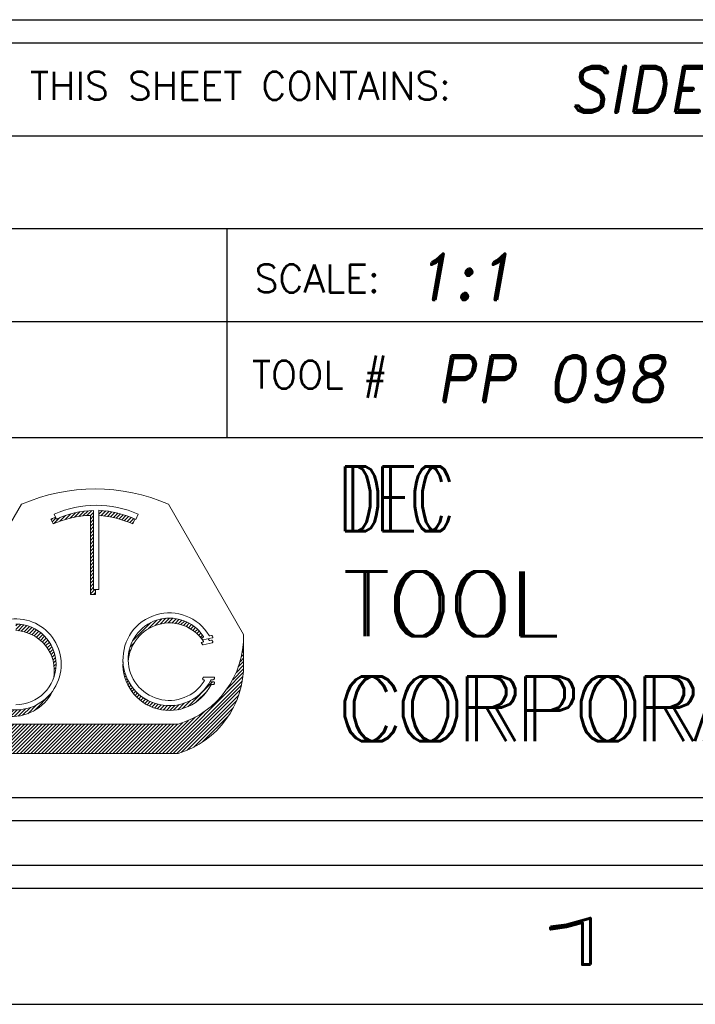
# Model space of a CAD drawing. Header units: inches. Extents: x 1802 to 2468, y -208 to -72.
# Tile 275 of 595: x 2099.58 to 2101.03, y -157.65 to -155.53. Entities that reach past the tile are written whole.
import ezdxf
from ezdxf.enums import TextEntityAlignment as Align

# ---------------------------------------------------------------- set-up
doc = ezdxf.new("R2010")
doc.units = ezdxf.units.IN
doc.header["$LTSCALE"] = 0.5
doc.header["$MEASUREMENT"] = 0
for name, color, linetype in [('SID-M-D', 42, 'Continuous'), ('SID-M-F', 202, 'Continuous'), ('SID-M-S', 105, 'Continuous')]:
    doc.layers.add(name, color=color, linetype=linetype)
doc.styles.add('PTI', font='romand.shx', dxfattribs={"oblique": 10})
doc.styles.add('R', font='ROMAND.SHX')
doc.styles.add('ROMANS', font='ROMANS.shx', dxfattribs={"height": 0.125})
doc.styles.get("Standard").update_dxf_attribs({"font": 'romans.shx'})

# ---------------------------------------------------------------- blocks, each defined once
blk = doc.blocks.new('*U9')
at = {"layer": 'SID-M-S'}
for p, q in [((-34.00000000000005, -0.2500000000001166), (-1.13242748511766e-14, -0.2499999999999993)), ((-34.00000000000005, -0.3000000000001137), (-1.13242748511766e-14, -0.3)), ((-34.00000000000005, -0.550000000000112), (2.886579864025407e-15, -0.55))]:
    blk.add_line(p, q, dxfattribs=at)
at = {"layer": 'SID-M-D', "style": 'R', "width": 4}
blk.add_text('1', height=0.09999999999, dxfattribs=at).set_placement((-2.327455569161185, -0.464284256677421))
blk = doc.blocks.new('JM_TITTLE_BOX_SID')
at = {"layer": 'SID-M-S'}
for p, q in [((-6.604933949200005, 1.32165344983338), (0.1049989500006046, 1.32165344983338)), ((-6.604933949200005, 1.121655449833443), (0.1049989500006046, 1.121655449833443)), ((-2.922002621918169, 0.6716599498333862), (-2.922002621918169, 1.121655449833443)), ((-6.604933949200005, 0.9216574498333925), (0.1049989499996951, 0.9216574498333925)), ((-2.922002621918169, 0.6716599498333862), (-2.922002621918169, 0.9216574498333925)), ((-4.43498749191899, 0.6716599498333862), (0.1049989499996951, 0.6716599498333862))]:
    blk.add_line(p, q, dxfattribs=at)
for points in [[(1.261213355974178e-13, -0.1549984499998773), (-6.499934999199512, -0.1549984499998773, -0.414213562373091), (-6.654933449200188, 1.163513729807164e-13), (-6.654933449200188, 1.416652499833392, -0.4142135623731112), (-6.499934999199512, 1.571650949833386), (1.261213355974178e-13, 1.571650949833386, -0.4142135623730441), (0.1549984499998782, 1.416652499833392), (0.1549984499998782, 1.163513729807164e-13, -0.4142135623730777)], [(1.261213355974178e-13, -0.1049989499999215), (-6.499934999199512, -0.1049989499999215, -0.4142135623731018), (-6.604933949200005, 1.163513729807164e-13), (-6.604933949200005, 1.416652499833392, -0.4142135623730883), (-6.499934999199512, 1.52165144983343), (1.261213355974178e-13, 1.52165144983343, -0.414213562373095), (0.1049989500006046, 1.416652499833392), (0.1049989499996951, 1.163513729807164e-13, -0.414213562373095)]]:
    blk.add_lwpolyline(points, format="xyb", close=True, dxfattribs=at)
at = {"layer": 'SID-M-D', "style": 'ROMANS'}
for s, p in [('THIS SHEET CONTAINS:', (-3.346844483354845, 1.398983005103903)), ('SCALE:', (-2.862737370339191, 0.9841196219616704)), ('TOOL #', (-2.868550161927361, 0.7766631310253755))]:
    blk.add_text(s, height=0.0599994, dxfattribs=at).set_placement(p)
at = {"layer": 'SID-M-D', "style": 'PTI', "oblique": 10}
for tag, p in [('CUSTOMER', (-5.990553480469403, 1.371591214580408)), ('DIEDATAINFO', (-2.18746001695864, 1.371591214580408)), ('PARTDESCRIPTION', (-5.966376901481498, 1.169693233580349)), ('00-00-00', (-1.009105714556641, 1.167793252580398)), ('PARTNUMBER', (-5.81595049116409, 0.9696952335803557)), ('REV', (-3.360356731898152, 0.9696952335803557)), ('SCALE', (-2.520436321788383, 0.9677952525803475)), ('SH', (-0.8571950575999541, 0.9677952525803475)), ('SHX', (-0.4057438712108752, 0.9677952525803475)), ('TOOL', (-2.472915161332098, 0.7480887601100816)), ('JOB', (-0.9225366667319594, 0.7480887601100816)), ('WTD', (-3.839149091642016, 0.7480887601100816))]:
    blk.add_attdef(tag, p, '', height=0.09999900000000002, dxfattribs=at)
blk.add_attdef('BUILT', text='', height=0.2499630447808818, dxfattribs=at).set_placement((-2.336101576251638, 0.2076912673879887), align=Align.CENTER)
blk = doc.blocks.new('*U10')
at = {"layer": 'SID-M-S', "color": 154, "linetype": 'Continuous', "lineweight": 0}
for p, q in [((30.90823444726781, -7.400318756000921), (30.92427807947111, -7.384275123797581)), ((30.92180204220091, -7.3973577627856), (30.93745801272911, -7.381701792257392)), ((30.93458070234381, -7.395185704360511), (30.9499191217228, -7.379847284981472)), ((30.94670802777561, -7.393664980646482), (30.96177872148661, -7.378594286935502)), ((30.95828288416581, -7.392696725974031), (30.97312277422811, -7.37785683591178)), ((30.9688062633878, -7.392779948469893), (30.9784249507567, -7.38316126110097)), ((30.9939249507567, -7.378267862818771), (30.99513249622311, -7.37706031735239)), ((30.9939249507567, -7.38887446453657), (31.0049765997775, -7.377822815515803)), ((31.0003093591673, -7.393096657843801), (31.01453414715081, -7.378871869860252)), ((31.00995621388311, -7.394056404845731), (31.0238261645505, -7.38018645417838)), ((31.01931702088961, -7.395302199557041), (31.03287053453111, -7.381748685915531)), ((31.02841251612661, -7.396813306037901), (31.04168259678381, -7.383543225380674)), ((31.03726030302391, -7.398572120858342), (31.05027560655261, -7.385556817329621)), ((30.8517469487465, -7.403773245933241), (30.85266870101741, -7.402851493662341)), ((30.8550412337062, -7.411085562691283), (30.86619345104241, -7.399933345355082)), ((30.86007272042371, -7.416660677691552), (30.87823271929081, -7.398500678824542)), ((30.87780880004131, -7.409531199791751), (30.89500435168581, -7.392335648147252)), ((30.89367612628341, -7.404270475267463), (30.910211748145, -7.387734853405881)), ((30.9688062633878, -7.403386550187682), (30.9784249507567, -7.393767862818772)), ((30.9688062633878, -7.41399315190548), (30.9784249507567, -7.404374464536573)), ((30.9688062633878, -7.424599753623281), (30.9784249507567, -7.414981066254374)), ((31.0458754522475, -7.400563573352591), (31.05866108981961, -7.387777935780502)), ((31.05427095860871, -7.402774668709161), (31.06684912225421, -7.390196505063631)), ((31.0624580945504, -7.405194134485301), (31.07484855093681, -7.392803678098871)), ((31.07044668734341, -7.407812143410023), (31.08266717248, -7.395591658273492)), ((31.0782453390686, -7.410620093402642), (31.09031187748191, -7.398553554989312)), ((31.0858616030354, -7.413610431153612), (31.09778876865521, -7.40168326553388)), ((31.09330212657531, -7.416776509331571), (31.09731554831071, -7.412763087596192)), ((30.9688062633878, -7.435206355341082), (30.9784249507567, -7.425587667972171)), ((30.9688062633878, -7.445812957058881), (30.9784249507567, -7.436194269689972)), ((30.9688062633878, -7.456419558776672), (30.9784249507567, -7.446800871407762)), ((30.9688062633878, -7.46702616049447), (30.9784249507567, -7.457407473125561)), ((30.9688062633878, -7.477632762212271), (30.9784249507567, -7.46801407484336)), ((30.9688062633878, -7.488239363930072), (30.9784249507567, -7.478620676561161)), ((30.9688062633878, -7.498845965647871), (30.9784249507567, -7.489227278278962)), ((30.9688062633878, -7.50945256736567), (30.9784249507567, -7.499833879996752)), ((30.9688062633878, -7.520059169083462), (30.9784249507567, -7.510440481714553)), ((30.9688062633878, -7.530665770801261), (30.9784249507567, -7.52104708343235)), ((30.9688062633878, -7.541272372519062), (30.9784249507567, -7.531653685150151)), ((30.9688062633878, -7.551878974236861), (30.9784249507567, -7.54226028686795)), ((30.9688062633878, -7.562485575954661), (30.9784249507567, -7.552866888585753)), ((30.9688062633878, -7.573092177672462), (30.9784249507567, -7.56347349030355)), ((30.9688062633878, -7.583698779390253), (30.9784249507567, -7.57408009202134)), ((30.9688062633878, -7.594305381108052), (30.9784249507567, -7.584686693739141)), ((30.9688062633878, -7.604911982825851), (30.9784249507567, -7.595293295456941)), ((30.9688062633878, -7.615518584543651), (30.9784249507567, -7.605899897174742)), ((30.9688062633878, -7.626125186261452), (30.9819734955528, -7.612957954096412)), ((30.9780239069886, -7.627514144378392), (30.98430626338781, -7.621231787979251))]:
    blk.add_line(p, q, dxfattribs=at)
blk = doc.blocks.new('*U11')
at = {"layer": 'SID-M-S', "color": 154, "linetype": 'Continuous', "lineweight": 0}
for p, q in [((30.724597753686, -7.711234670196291), (30.7308066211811, -7.705025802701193)), ((31.14092889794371, -7.729774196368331), (31.16700132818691, -7.703701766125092)), ((31.1613293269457, -7.719980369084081), (31.18117147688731, -7.700138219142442)), ((31.17645956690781, -7.715456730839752), (31.1934597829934, -7.698456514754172)), ((31.18930750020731, -7.713215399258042), (31.2045105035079, -7.698012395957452)), ((31.2007458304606, -7.712383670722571), (31.214645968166, -7.698483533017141)), ((31.2111764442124, -7.712559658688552), (31.22405471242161, -7.699681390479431)), ((31.2208240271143, -7.713518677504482), (31.23285784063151, -7.701484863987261)), ((31.22982889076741, -7.715120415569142), (31.24113803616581, -7.7038112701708)), ((31.23828505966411, -7.717270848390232), (31.24895409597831, -7.706601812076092)), ((30.7186746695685, -7.727764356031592), (30.7308066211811, -7.71563240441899)), ((30.7186746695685, -7.738370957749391), (30.7308066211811, -7.726239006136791)), ((30.7186746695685, -7.748977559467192), (30.7308066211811, -7.736845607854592)), ((30.7464316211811, -7.721220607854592), (30.75194597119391, -7.715706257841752)), ((30.7464316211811, -7.731827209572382), (30.76170379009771, -7.716555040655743)), ((30.7534293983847, -7.735436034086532), (30.77078869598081, -7.718076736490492)), ((30.76273448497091, -7.736737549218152), (30.77930370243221, -7.720168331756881)), ((30.77143823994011, -7.738640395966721), (30.7873202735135, -7.722758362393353)), ((30.7796214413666, -7.741063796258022), (30.7948896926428, -7.725795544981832)), ((30.7873414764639, -7.7439503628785), (30.80204950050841, -7.729242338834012)), ((30.7946401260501, -7.747258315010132), (30.80882736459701, -7.733071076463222)), ((30.8015481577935, -7.750956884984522), (30.8152435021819, -7.737261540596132)), ((31.0943528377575, -7.765743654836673), (31.1491803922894, -7.710916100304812)), ((31.24625856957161, -7.719903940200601), (31.2563489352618, -7.709813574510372)), ((31.25379725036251, -7.722971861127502), (31.26335430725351, -7.71341480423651)), ((31.26093637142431, -7.726439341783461), (31.269993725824, -7.717381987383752)), ((31.26770208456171, -7.730280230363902), (31.27628433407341, -7.721697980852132)), ((31.2741136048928, -7.734475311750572), (31.28223811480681, -7.726350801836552)), ((31.2801846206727, -7.739010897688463), (31.2878626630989, -7.731332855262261)), ((31.28592420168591, -7.743877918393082), (31.29316164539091, -7.736640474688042)), ((30.7186746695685, -7.759584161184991), (30.7308066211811, -7.747452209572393)), ((30.7186746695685, -7.770190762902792), (30.7308066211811, -7.758058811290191)), ((30.80808816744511, -7.75502347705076), (30.82131223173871, -7.741799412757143)), ((30.81427638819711, -7.759441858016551), (30.82704296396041, -7.7466752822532)), ((30.8201238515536, -7.764200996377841), (30.83244080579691, -7.751884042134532)), ((30.8256371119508, -7.769294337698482), (30.8375068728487, -7.757424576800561)), ((30.8308186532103, -7.774719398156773), (30.842238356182, -7.763299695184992)), ((31.29133735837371, -7.749071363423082), (31.29813501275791, -7.742273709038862)), ((31.296425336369, -7.754589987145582), (31.3027789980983, -7.748236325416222)), ((31.4247670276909, -7.764134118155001), (31.4249941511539, -7.763906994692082)), ((30.5408466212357, -7.767706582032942), (30.5410348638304, -7.767518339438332)), ((30.5408466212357, -7.778313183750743), (30.5417783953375, -7.777381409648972)), ((30.5408466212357, -7.788919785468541), (30.54284126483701, -7.786925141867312)), ((30.7186746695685, -7.780797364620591), (30.7308066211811, -7.768665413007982)), ((30.7186746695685, -7.791403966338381), (30.7308066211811, -7.779272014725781)), ((30.7186746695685, -7.802010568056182), (30.7308066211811, -7.789878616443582)), ((30.8356670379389, -7.780477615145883), (30.84662835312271, -7.769516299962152)), ((30.84017682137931, -7.786574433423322), (30.8506654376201, -7.776085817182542)), ((30.84433821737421, -7.793019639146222), (30.8543329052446, -7.783024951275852)), ((30.84813646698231, -7.799827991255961), (30.8576075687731, -7.790356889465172)), ((31.08357495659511, -7.797734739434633), (31.0890848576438, -7.792224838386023)), ((31.08713850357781, -7.783564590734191), (31.098878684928, -7.771824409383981)), ((31.4207880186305, -7.799932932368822), (31.4249941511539, -7.795726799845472)), ((31.42272809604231, -7.787386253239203), (31.4249941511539, -7.785120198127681)), ((31.4240217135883, -7.775486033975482), (31.4249941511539, -7.774513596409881)), ((30.5406923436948, -7.831500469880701), (30.54982713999, -7.822365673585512)), ((30.5408466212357, -7.799526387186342), (30.54419758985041, -7.796175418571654)), ((30.5408466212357, -7.810132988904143), (30.54582573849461, -7.805153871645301)), ((30.5408466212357, -7.820739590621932), (30.54770744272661, -7.813878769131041)), ((30.7186746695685, -7.812617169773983), (30.7308066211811, -7.800485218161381)), ((30.7186746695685, -7.823223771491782), (30.7308066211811, -7.811091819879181)), ((30.7186746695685, -7.833830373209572), (30.7308066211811, -7.821698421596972)), ((30.85155080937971, -7.807020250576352), (30.8604578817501, -7.798113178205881)), ((30.8545528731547, -7.81462478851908), (30.86284098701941, -7.806336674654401)), ((30.8571041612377, -7.822680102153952), (30.86469792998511, -7.815086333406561)), ((30.8591520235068, -7.831238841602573), (30.8659455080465, -7.824445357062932)), ((31.08144913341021, -7.821073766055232), (31.0823198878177, -7.820203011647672)), ((31.0818932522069, -7.810023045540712), (31.0845612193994, -7.807355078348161)), ((31.41435587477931, -7.827578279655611), (31.4249941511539, -7.816940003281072)), ((31.4180644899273, -7.813263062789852), (31.4249941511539, -7.806333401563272)), ((30.54060715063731, -7.842192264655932), (30.55217147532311, -7.830627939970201)), ((30.5409205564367, -7.852485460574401), (30.5547289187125, -7.838677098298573)), ((30.5415921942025, -7.862420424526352), (30.5574894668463, -7.846523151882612)), ((30.5425893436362, -7.872029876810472), (30.56044440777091, -7.854174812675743)), ((30.7186746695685, -7.844436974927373), (30.7308066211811, -7.832305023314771)), ((30.7186746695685, -7.855043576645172), (30.7308066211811, -7.842911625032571)), ((30.7186746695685, -7.865650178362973), (30.7308066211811, -7.853518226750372)), ((30.8606229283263, -7.840374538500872), (30.86646140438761, -7.834536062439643)), ((30.8614105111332, -7.850193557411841), (30.86605434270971, -7.845549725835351)), ((31.0658355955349, -7.836687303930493), (31.06668190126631, -7.835840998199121)), ((31.06634437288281, -7.846785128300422), (31.0680374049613, -7.845092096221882)), ((31.0674981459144, -7.856237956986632), (31.0699136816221, -7.85382242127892)), ((31.39248507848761, -7.881268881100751), (31.4248623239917, -7.848891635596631)), ((31.40245746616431, -7.860689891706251), (31.42503902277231, -7.838108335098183)), ((31.40934248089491, -7.843198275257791), (31.4249941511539, -7.827546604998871)), ((30.5438850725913, -7.881340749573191), (30.5635861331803, -7.861639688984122)), ((30.5454569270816, -7.890375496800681), (30.5669079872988, -7.868924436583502)), ((30.5472859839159, -7.899153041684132), (30.57040414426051, -7.876034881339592)), ((30.54935615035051, -7.907689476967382), (30.574069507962, -7.882976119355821)), ((30.7186746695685, -7.876256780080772), (30.7308066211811, -7.864124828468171)), ((30.7186746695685, -7.886863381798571), (30.7308066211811, -7.874731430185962)), ((30.86018000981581, -7.872637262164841), (30.8608192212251, -7.871998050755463)), ((30.86135245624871, -7.860858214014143), (30.86439523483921, -7.857815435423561)), ((31.06919956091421, -7.865143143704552), (31.0722489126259, -7.862093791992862)), ((31.0713794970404, -7.873569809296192), (31.07499726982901, -7.869952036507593)), ((31.0739871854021, -7.881568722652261), (31.0781240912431, -7.877431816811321)), ((31.194291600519, -8.100675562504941), (31.42305418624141, -7.871912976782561)), ((31.37541914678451, -7.908941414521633), (31.42422372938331, -7.860136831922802)), ((30.55165363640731, -7.915998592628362), (30.5778996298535, -7.889752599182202)), ((30.5541665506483, -7.924092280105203), (30.581890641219, -7.896368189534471)), ((30.55688458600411, -7.931980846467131), (30.5860391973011, -7.902826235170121)), ((30.5597987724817, -7.939673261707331), (30.5903424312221, -7.909129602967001)), ((30.7186746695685, -7.897469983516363), (30.7308066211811, -7.885338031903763)), ((30.7186746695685, -7.908076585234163), (30.7308066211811, -7.895944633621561)), ((30.7186746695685, -7.918683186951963), (30.7308066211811, -7.906551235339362)), ((31.07698445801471, -7.889178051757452), (31.08160285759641, -7.884559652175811)), ((31.0803422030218, -7.896426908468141), (31.0854132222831, -7.89135588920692)), ((31.0840380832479, -7.903337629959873), (31.0895396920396, -7.897836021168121)), ((31.08805502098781, -7.90992729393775), (31.09397072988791, -7.904011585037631)), ((31.092380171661, -7.916208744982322), (31.09869814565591, -7.909890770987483)), ((31.20489820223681, -8.100675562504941), (31.4212617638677, -7.884312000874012)), ((31.21550480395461, -8.100675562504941), (31.41871936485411, -7.897461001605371)), ((31.2261114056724, -8.100675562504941), (31.4152422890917, -7.911544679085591)), ((31.25957851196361, -7.961142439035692), (31.33263008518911, -7.888090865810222)), ((31.33567849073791, -7.895649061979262), (31.3370280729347, -7.894299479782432)), ((30.56290128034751, -7.947177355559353), (30.59479791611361, -7.915280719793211)), ((30.56618526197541, -7.954499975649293), (30.5994036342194, -7.92128160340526)), ((30.56964472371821, -7.961647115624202), (30.6041579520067, -7.927133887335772)), ((30.57327442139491, -7.968624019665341), (30.6090596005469, -7.932838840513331)), ((30.577069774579, -7.975435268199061), (30.61410766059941, -7.938397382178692)), ((30.7186746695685, -7.929289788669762), (30.7308066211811, -7.917157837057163)), ((30.7186746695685, -7.939896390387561), (30.7308066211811, -7.927764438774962)), ((30.7186746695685, -7.950502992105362), (30.7308066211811, -7.938371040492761)), ((30.8024356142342, -7.972808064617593), (30.851462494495, -7.923781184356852)), ((31.0970042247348, -7.922191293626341), (31.10371669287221, -7.915478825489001)), ((31.10192093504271, -7.927881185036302), (31.10902382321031, -7.920778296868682)), ((31.10712682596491, -7.933281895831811), (31.1146195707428, -7.925789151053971)), ((31.1126210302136, -7.938394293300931), (31.1205065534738, -7.930508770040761)), ((31.11840525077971, -7.943216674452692), (31.12669009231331, -7.934931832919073)), ((31.124483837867, -7.947744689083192), (31.13317846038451, -7.939050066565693)), ((31.2395876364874, -8.09780593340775), (31.41054298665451, -7.926850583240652)), ((31.2842467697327, -7.947080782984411), (31.3161852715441, -7.915142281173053)), ((30.58102679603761, -7.982084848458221), (30.6193015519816, -7.943810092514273)), ((30.5851420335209, -7.988576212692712), (30.6246410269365, -7.949077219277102)), ((30.5894125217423, -7.994912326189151), (30.63012616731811, -7.954198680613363)), ((30.59383574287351, -8.001095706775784), (30.6357573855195, -7.959174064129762)), ((30.5984095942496, -8.007128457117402), (30.64153542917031, -7.964002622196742)), ((30.6031323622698, -8.01301229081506), (30.6474613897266, -7.968683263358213)), ((30.7186746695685, -7.961109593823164), (30.7308066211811, -7.948977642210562)), ((30.7186746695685, -7.971716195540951), (30.7308066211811, -7.959584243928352)), ((30.7186746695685, -7.982322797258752), (30.7308066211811, -7.970190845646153)), ((30.7210713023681, -7.990532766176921), (30.7405816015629, -7.971022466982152)), ((30.73106930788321, -7.991141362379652), (30.75114383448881, -7.971066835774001)), ((30.74184775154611, -7.990969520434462), (30.7626413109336, -7.970175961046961)), ((30.7536294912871, -7.989794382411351), (30.7754090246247, -7.968014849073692)), ((30.7668066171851, -7.987223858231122), (30.79011401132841, -7.963916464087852)), ((30.7822061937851, -7.982430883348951), (30.80857386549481, -7.956063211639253)), ((31.13086399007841, -7.951971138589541), (31.13998329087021, -7.942851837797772)), ((31.13755610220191, -7.955885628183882), (31.14712019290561, -7.946321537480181)), ((31.14457430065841, -7.959474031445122), (31.1546096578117, -7.949438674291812)), ((31.1519372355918, -7.962717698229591), (31.1624783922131, -7.952176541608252)), ((31.15966924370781, -7.965592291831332), (31.17076130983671, -7.954500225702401)), ((31.16780207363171, -7.968066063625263), (31.17950459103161, -7.956363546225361)), ((31.17637750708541, -7.970097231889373), (31.1887705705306, -7.957704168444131)), ((31.18545148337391, -7.971629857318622), (31.1986459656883, -7.958435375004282)), ((31.195100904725, -7.972587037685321), (31.20925672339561, -7.958431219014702)), ((31.20543559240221, -7.972858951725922), (31.22079745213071, -7.957497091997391)), ((31.2166211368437, -7.972280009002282), (31.23359813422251, -7.955303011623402)), ((31.2289280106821, -7.970579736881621), (31.2483104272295, -7.951197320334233)), ((31.2428574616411, -7.967256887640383), (31.2666766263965, -7.943437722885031)), ((31.2566113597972, -8.091388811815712), (31.40412586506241, -7.943874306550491)), ((31.2763627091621, -8.082244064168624), (31.3949811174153, -7.963625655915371)), ((30.608002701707, -8.01874855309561), (30.6535367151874, -7.973214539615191)), ((30.6130196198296, -8.024338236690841), (30.659763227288, -7.977594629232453)), ((30.6181824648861, -8.029781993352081), (30.6661431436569, -7.981821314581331)), ((30.6234909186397, -8.035080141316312), (30.67267910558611, -7.985891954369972)), ((30.6289449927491, -8.04023266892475), (30.679374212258, -7.989803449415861)), ((30.634545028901, -8.045239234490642), (30.68623206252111, -7.993552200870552)), ((30.64029170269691, -8.05009916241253), (30.6932568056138, -7.997134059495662)), ((30.6461860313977, -8.054811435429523), (30.70045320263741, -8.000544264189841)), ((31.17307839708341, -8.100675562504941), (31.2811191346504, -7.992634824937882)), ((31.1836849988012, -8.100675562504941), (31.3087916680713, -7.975568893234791)), ((31.30174791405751, -8.067465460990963), (31.38020251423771, -7.989010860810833)), ((30.65222938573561, -8.059374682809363), (30.70782670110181, -8.0037773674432)), ((30.6584235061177, -8.063787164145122), (30.7153835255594, -8.006827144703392)), ((30.66477052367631, -8.068046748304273), (30.72313078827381, -8.009686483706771)), ((30.6712729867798, -8.07215088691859), (30.7310766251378, -8.0123472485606)), ((30.677933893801, -8.076096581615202), (30.74046811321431, -8.013562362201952)), ((30.6847567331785, -8.079880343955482), (30.75107471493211, -8.013562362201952)), ((30.6917455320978, -8.083498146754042), (30.7616813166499, -8.013562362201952)), ((30.6989049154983, -8.086945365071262), (30.77228791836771, -8.013562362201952)), ((30.7062401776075, -8.090216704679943), (30.78289452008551, -8.013562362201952)), ((30.7137573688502, -8.093306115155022), (30.7935011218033, -8.013562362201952)), ((30.7214634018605, -8.096206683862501), (30.80410772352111, -8.013562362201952)), ((30.7293661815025, -8.098910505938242), (30.81471432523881, -8.013562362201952)), ((30.73820772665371, -8.100675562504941), (30.8253209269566, -8.013562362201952)), ((30.74881432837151, -8.100675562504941), (30.8359275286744, -8.013562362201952)), ((30.75942093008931, -8.100675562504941), (30.84653413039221, -8.013562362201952)), ((30.770027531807, -8.100675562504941), (30.85714073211, -8.013562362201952)), ((30.78063413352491, -8.100675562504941), (30.86774733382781, -8.013562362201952)), ((30.79124073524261, -8.100675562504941), (30.8783539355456, -8.013562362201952)), ((30.8018473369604, -8.100675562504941), (30.8889605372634, -8.013562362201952)), ((30.81245393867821, -8.100675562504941), (30.89956713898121, -8.013562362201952)), ((30.823060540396, -8.100675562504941), (30.910173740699, -8.013562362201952)), ((30.83366714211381, -8.100675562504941), (30.9207803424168, -8.013562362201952)), ((30.84427374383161, -8.100675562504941), (30.9313869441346, -8.013562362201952)), ((30.85488034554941, -8.100675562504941), (30.94199354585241, -8.013562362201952)), ((30.8654869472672, -8.100675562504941), (30.95260014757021, -8.013562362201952)), ((30.876093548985, -8.100675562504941), (30.96320674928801, -8.013562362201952)), ((30.8867001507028, -8.100675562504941), (30.97381335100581, -8.013562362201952)), ((30.8973067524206, -8.100675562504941), (30.9844199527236, -8.013562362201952)), ((30.9079133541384, -8.100675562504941), (30.99502655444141, -8.013562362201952)), ((30.91851995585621, -8.100675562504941), (31.00563315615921, -8.013562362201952)), ((30.929126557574, -8.100675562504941), (31.016239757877, -8.013562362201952)), ((30.93973315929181, -8.100675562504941), (31.02684635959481, -8.013562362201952)), ((30.95033976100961, -8.100675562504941), (31.0374529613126, -8.013562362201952)), ((30.96094636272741, -8.100675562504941), (31.04805956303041, -8.013562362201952)), ((30.97155296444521, -8.100675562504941), (31.05866616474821, -8.013562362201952)), ((30.982159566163, -8.100675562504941), (31.069272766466, -8.013562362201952)), ((30.9927661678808, -8.100675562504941), (31.07987936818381, -8.013562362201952)), ((31.00337276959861, -8.100675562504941), (31.0904859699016, -8.013562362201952)), ((31.0139793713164, -8.100675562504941), (31.1010925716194, -8.013562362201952)), ((31.02458597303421, -8.100675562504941), (31.11169917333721, -8.013562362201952)), ((31.035192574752, -8.100675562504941), (31.122305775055, -8.013562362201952)), ((31.04579917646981, -8.100675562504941), (31.13291237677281, -8.013562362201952)), ((31.05640577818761, -8.100675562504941), (31.1435189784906, -8.013562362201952)), ((31.06701237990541, -8.100675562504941), (31.1541255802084, -8.013562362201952)), ((31.0776189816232, -8.100675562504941), (31.16473218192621, -8.013562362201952)), ((31.088225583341, -8.100675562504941), (31.175338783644, -8.013562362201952)), ((31.0988321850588, -8.100675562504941), (31.1859453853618, -8.013562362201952)), ((31.10943878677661, -8.100675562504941), (31.1965519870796, -8.013562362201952)), ((31.1200453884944, -8.100675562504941), (31.20715858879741, -8.013562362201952)), ((31.13065199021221, -8.100675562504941), (31.21776519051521, -8.013562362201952)), ((31.14125859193, -8.100675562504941), (31.22837179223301, -8.013562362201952)), ((31.15186519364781, -8.100675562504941), (31.24304852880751, -8.009492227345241)), ((31.1624717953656, -8.100675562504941), (31.26054014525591, -8.002607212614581))]:
    blk.add_line(p, q, dxfattribs=at)
blk = doc.blocks.new('*U12')
at = {"layer": 'SID-M-F', "color": 202, "linetype": 'Continuous', "lineweight": 0}
blk.add_line((-3.883355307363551, -0.05081376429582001), (-3.867597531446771, -0.03505598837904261), dxfattribs=at)
blk = doc.blocks.new('*U13')
at = {"layer": 'SID-M-D', "color": 42, "linetype": 'Continuous', "lineweight": 0}
for p, q in [((-3.526365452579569, 0.2516839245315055), (-3.364734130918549, 0.5274004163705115)), ((-3.209598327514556, 0.3436810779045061), (-3.209598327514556, 0.5140114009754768)), ((-3.198377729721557, 0.3436810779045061), (-3.198377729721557, 0.5145013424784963)), ((-3.048107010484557, 0.5274004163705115), (-2.886322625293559, 0.2467377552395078)), ((-3.296793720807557, 0.4851054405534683), (-3.301439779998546, 0.4954182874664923)), ((-3.294476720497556, 0.505955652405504), (-3.289830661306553, 0.4956428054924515)), ((-3.21656138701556, 0.3331437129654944), (-3.21656138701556, 0.5034740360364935)), ((-3.120462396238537, 0.4954182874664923), (-3.125108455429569, 0.4851054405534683)), ((-3.113499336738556, 0.505955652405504), (-3.118624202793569, 0.4945799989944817)), ((-3.209598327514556, 0.3436810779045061), (-3.198377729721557, 0.3436810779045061)), ((-3.205340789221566, 0.3436810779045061), (-3.205340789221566, 0.3331437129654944)), ((-3.205340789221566, 0.3331437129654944), (-3.21656138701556, 0.3331437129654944)), ((-2.977574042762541, 0.2399495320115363), (-2.974284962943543, 0.2406948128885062)), ((-2.973135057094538, 0.2352028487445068), (-2.953917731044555, 0.2395573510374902)), ((-2.958801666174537, 0.2442032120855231), (-2.955687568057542, 0.2449088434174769)), ((-2.958801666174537, 0.2338279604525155), (-2.955687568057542, 0.2345335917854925)), ((-2.886322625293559, 0.1836756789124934), (-2.886322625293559, 0.2467377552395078)), ((-2.977574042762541, 0.2295742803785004), (-2.974284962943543, 0.2303195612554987)), ((-2.953917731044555, 0.2291820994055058), (-2.973135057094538, 0.2248275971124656)), ((-2.972731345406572, 0.149274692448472), (-2.972879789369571, 0.149274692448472)), ((-2.971767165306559, 0.1548849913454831), (-2.950808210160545, 0.1548849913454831)), ((-2.951674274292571, 0.149274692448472), (-2.955605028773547, 0.149274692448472)), ((-2.959234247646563, 0.1445097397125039), (-2.950808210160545, 0.1445097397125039)), ((-2.951674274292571, 0.1388994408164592), (-2.955605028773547, 0.1388994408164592)), ((-3.385815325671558, 0.05367972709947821), (-3.027025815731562, 0.05367972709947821)), ((-3.385815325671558, -0.009382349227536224), (-3.027025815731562, -0.009382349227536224))]:
    blk.add_line(p, q, dxfattribs=at)
for centre, radius, start, end in [((-3.206420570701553, 0.1674533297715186), 0.3932239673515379, 66.25892877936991, 113.7410712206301), ((-3.203988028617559, 0.3050981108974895), 0.2202996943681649, 65.74787367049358, 114.2521263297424), ((-3.203988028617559, 0.3050981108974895), 0.2089886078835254, 91.53828992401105, 114.2521263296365), ((-3.210951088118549, 0.2945607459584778), 0.220299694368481, 65.22242550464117, 86.72812957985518), ((-3.210951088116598, 0.2945607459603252), 0.2202996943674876, 111.4742050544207, 114.2521263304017), ((-3.210951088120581, 0.2945607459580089), 0.2089886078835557, 91.53828992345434, 114.2521263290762), ((-3.210951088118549, 0.2945607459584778), 0.208988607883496, 65.74787367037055, 86.55083749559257), ((-3.377540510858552, 0.182498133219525), 0.09811480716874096, 263.3799827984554, 96.6200172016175), ((-3.04637674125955, 0.1934679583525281), 0.09995359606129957, 31.05799943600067, 333.1241405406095), ((-3.046376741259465, 0.1934679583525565), 0.0886425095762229, 34.34743886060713, 328.0087915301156), ((-3.377540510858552, 0.182498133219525), 0.08689420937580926, 270, 90), ((-3.381134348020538, 0.1685563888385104), 0.0868942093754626, 350.2973574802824, 87.62964123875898), ((-3.046376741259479, 0.1830927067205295), 0.0886425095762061, 34.34743886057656, 176.6449619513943), ((-3.084119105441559, 0.2430922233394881), 0.197830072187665, 286.7740167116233, 1.055883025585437), ((-3.046376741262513, 0.1934679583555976), 0.08303221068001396, 30.84497123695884, 34.04208588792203), ((-2.973534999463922, 0.2369678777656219), 0.001809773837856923, 210.8449712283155, 282.7672016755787), ((-2.974684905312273, 0.242459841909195), 0.001809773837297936, 282.7672016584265, 34.3474388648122), ((-3.046376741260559, 0.1830927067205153), 0.09995359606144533, 31.05799943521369, 33.04190547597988), ((-2.959201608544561, 0.2459682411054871), 0.001809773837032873, 211.0579994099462, 282.7672017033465), ((-2.959201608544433, 0.2355929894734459), 0.001809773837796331, 211.0579994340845, 282.7672016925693), ((-2.955287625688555, 0.2431438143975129), 0.001809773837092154, 28.60604018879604, 102.7672016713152), ((-2.955287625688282, 0.2327685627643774), 0.001809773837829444, 28.6060402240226, 102.7672016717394), ((-2.95431767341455, 0.2413223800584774), 0.001809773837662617, 282.7672016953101, 27.46644868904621), ((-3.04637674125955, 0.1934679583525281), 0.1055638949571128, 27.46644867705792, 28.60604021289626), ((-3.046376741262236, 0.1830927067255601), 0.105563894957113, 27.46644867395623, 28.60604020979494), ((-3.046376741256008, 0.1830927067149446), 0.0830322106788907, 30.84497124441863, 34.04208589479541), ((-2.973534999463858, 0.2265926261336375), 0.001809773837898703, 210.8449712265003, 282.7672016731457), ((-2.974684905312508, 0.2320845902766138), 0.001809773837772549, 282.7672016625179, 34.34743887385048), ((-2.954317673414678, 0.2309471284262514), 0.001809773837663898, 282.7672017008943, 27.4664486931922), ((-3.046376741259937, 0.1830927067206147), 0.09995359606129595, 177.0249928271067, 333.1241405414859), ((-3.084119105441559, 0.1800301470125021), 0.1978300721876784, 286.7740167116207, 1.055883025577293), ((-2.972879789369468, 0.1510844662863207), 0.001809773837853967, 150.0292382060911, 269.9999999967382), ((-3.046376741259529, 0.1934679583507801), 0.0830322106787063, 330.0292382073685, 331.5694103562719), ((-2.971767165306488, 0.1530752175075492), 0.001809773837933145, 90.00000000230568, 151.5694103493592), ((-2.972731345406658, 0.1474649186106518), 0.001809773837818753, 328.0087915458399, 89.99999999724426), ((-2.955605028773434, 0.1474649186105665), 0.001809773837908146, 90.00000000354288, 153.1241405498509), ((-2.95167427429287, 0.1510844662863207), 0.001809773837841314, 270.0000000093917, 335.8893982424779), ((-2.950808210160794, 0.153075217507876), 0.001809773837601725, 337.0882933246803, 89.99999999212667), ((-3.046376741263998, 0.1934679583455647), 0.1055638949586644, 335.8893982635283, 337.0882933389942), ((-3.046376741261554, 0.1830927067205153), 0.08303221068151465, 330.2293381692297, 331.5694103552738), ((-2.971767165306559, 0.1426999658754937), 0.001809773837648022, 118.2755685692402, 151.5694103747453), ((-2.955605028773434, 0.1370896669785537), 0.001809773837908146, 90.00000000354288, 153.1241405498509), ((-2.951674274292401, 0.1407092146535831), 0.001809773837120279, 269.9999999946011, 335.8893982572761), ((-2.950808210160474, 0.14269996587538), 0.001809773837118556, 337.088293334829, 90.0000000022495), ((-3.046376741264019, 0.1830927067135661), 0.1055638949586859, 335.8893982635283, 337.0882933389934), ((-3.386322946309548, 0.1679974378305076), 0.09811480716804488, 263.37998279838, 333.7546956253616)]:
    blk.add_arc(centre, radius, start, end, dxfattribs=at)
at = {"layer": 'SID-M-F', "color": 202, "linetype": 'Continuous', "lineweight": 0}
blk.add_line((-3.300839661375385, 0.4940862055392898), (-3.297987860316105, 0.4969380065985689), dxfattribs=at)
at = {"layer": 'SID-M-S', "color": 154, "linetype": 'Continuous', "lineweight": 0}
for p, q in [((-3.260409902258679, 0.4976126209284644), (-3.248795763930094, 0.5092267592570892)), ((-3.250588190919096, 0.499756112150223), (-3.239254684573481, 0.5110896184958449)), ((-3.241337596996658, 0.5013284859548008), (-3.230233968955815, 0.512432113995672)), ((-3.23255851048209, 0.5024293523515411), (-3.221648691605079, 0.5133391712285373)), ((-3.224179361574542, 0.5031302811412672), (-3.213436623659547, 0.5138730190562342)), ((-3.216561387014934, 0.5030700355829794), (-3.209598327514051, 0.5100330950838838)), ((-3.198377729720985, 0.5135754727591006), (-3.197503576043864, 0.5144496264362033)), ((-3.198377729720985, 0.5058972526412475), (-3.190377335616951, 0.5138976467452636)), ((-3.193755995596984, 0.5028407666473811), (-3.183458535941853, 0.5131382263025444)), ((-3.186772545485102, 0.5021459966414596), (-3.176731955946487, 0.5121865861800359)), ((-3.179996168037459, 0.5012441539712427), (-3.170184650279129, 0.5110556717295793)), ((-3.173411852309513, 0.5001502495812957), (-3.163805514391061, 0.5097565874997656)), ((-3.301301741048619, 0.4951118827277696), (-3.300634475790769, 0.4957791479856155)), ((-3.298916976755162, 0.489818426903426), (-3.290843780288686, 0.4978916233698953)), ((-3.295274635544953, 0.4857825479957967), (-3.282128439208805, 0.4989287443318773)), ((-3.282435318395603, 0.4909436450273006), (-3.269987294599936, 0.5033916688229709)), ((-3.27094880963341, 0.4947519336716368), (-3.258978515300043, 0.506722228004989)), ((-3.216561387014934, 0.4953918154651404), (-3.209598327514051, 0.5023548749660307)), ((-3.216561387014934, 0.4877135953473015), (-3.209598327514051, 0.4946766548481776)), ((-3.167006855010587, 0.4988770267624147), (-3.157584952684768, 0.5082989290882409)), ((-3.160770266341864, 0.4974353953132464), (-3.151514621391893, 0.5066910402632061)), ((-3.154692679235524, 0.4958347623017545), (-3.1455872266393, 0.5049402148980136)), ((-3.148765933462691, 0.4940832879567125), (-3.139796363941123, 0.5030528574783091)), ((-3.142982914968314, 0.4921880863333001), (-3.134136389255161, 0.5010346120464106)), ((-3.137337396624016, 0.4901553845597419), (-3.128602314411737, 0.4988904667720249)), ((-3.131823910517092, 0.4879906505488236), (-3.123189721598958, 0.4966248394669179)), ((-3.126437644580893, 0.4856986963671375), (-3.123532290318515, 0.4886040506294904)), ((-3.216561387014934, 0.4800353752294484), (-3.209598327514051, 0.4869984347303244)), ((-3.216561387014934, 0.4723571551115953), (-3.209598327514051, 0.4793202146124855)), ((-3.216561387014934, 0.4646789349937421), (-3.209598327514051, 0.4716419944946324)), ((-3.216561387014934, 0.4570007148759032), (-3.209598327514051, 0.4639637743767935)), ((-3.216561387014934, 0.4493224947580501), (-3.209598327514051, 0.4562855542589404)), ((-3.216561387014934, 0.441644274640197), (-3.209598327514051, 0.4486073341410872)), ((-3.216561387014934, 0.4339660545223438), (-3.209598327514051, 0.4409291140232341)), ((-3.216561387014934, 0.4262878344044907), (-3.209598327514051, 0.433250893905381)), ((-3.216561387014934, 0.4186096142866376), (-3.209598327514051, 0.425572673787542)), ((-3.216561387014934, 0.4109313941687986), (-3.209598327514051, 0.4178944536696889)), ((-3.216561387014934, 0.4032531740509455), (-3.209598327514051, 0.4102162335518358)), ((-3.216561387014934, 0.3955749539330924), (-3.209598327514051, 0.4025380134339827)), ((-3.216561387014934, 0.3878967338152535), (-3.209598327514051, 0.3948597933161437)), ((-3.216561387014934, 0.3802185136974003), (-3.209598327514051, 0.3871815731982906)), ((-3.216561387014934, 0.3725402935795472), (-3.209598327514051, 0.3795033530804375)), ((-3.216561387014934, 0.3648620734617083), (-3.209598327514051, 0.3718251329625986)), ((-3.216561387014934, 0.3571838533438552), (-3.209598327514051, 0.3641469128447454)), ((-3.216561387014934, 0.349505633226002), (-3.209598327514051, 0.3564686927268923)), ((-3.216561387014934, 0.3418274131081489), (-3.209598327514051, 0.3487904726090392)), ((-3.216561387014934, 0.3341491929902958), (-3.207029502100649, 0.3436810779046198)), ((-3.209888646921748, 0.3331437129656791), (-3.205340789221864, 0.3376915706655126)), ((-3.091960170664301, 0.2591166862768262), (-3.073086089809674, 0.2779907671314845)), ((-3.077192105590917, 0.2662065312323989), (-3.062828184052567, 0.2805704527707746)), ((-3.066239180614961, 0.2694812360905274), (-3.053932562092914, 0.2817878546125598)), ((-3.056938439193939, 0.2711037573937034), (-3.045932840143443, 0.2821093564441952)), ((-3.048658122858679, 0.2717058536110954), (-3.038595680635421, 0.2817682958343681)), ((-3.04110730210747, 0.2715784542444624), (-3.031784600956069, 0.2809011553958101)), ((-3.034123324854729, 0.2708842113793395), (-3.025411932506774, 0.2795956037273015)), ((-3.027604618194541, 0.2697246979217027), (-3.019417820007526, 0.2779114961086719)), ((-3.021483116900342, 0.2681679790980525), (-3.013759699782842, 0.2758913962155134)), ((-3.377540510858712, 0.2576304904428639), (-3.366484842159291, 0.2686861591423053)), ((-3.372474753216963, 0.2550180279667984), (-3.359908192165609, 0.2675845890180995)), ((-3.365738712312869, 0.2540758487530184), (-3.353744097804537, 0.2660704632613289)), ((-3.35943798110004, 0.2526983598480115), (-3.347940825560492, 0.2641955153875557)), ((-3.353514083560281, 0.2509440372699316), (-3.342461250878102, 0.2619968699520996)), ((-3.347925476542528, 0.2488544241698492), (-3.337278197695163, 0.2595017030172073)), ((-3.342641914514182, 0.2464597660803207), (-3.332371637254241, 0.2567300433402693)), ((-3.125677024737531, 0.2330780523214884), (-3.085986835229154, 0.2727682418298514)), ((-3.015711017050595, 0.2662618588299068), (-3.008406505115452, 0.2735663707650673)), ((-3.010253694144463, 0.2640409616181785), (-3.003335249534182, 0.2709594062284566)), ((-3.005085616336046, 0.2615308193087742), (-2.998528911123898, 0.2680875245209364)), ((-3.000187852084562, 0.2587503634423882), (-2.993975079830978, 0.2649631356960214)), ((-2.9955464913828, 0.2557135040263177), (-2.989665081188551, 0.2615949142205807)), ((-2.991151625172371, 0.2524301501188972), (-2.985593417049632, 0.2579883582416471)), ((-3.337641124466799, 0.2437823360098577), (-3.327726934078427, 0.2536965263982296)), ((-3.332906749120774, 0.2408384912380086), (-3.323333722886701, 0.250411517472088)), ((-3.328427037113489, 0.2376399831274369), (-3.319185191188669, 0.2468818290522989)), ((-3.324194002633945, 0.2341947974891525), (-3.315277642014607, 0.2431111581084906)), ((-3.320202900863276, 0.2305076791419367), (-3.311610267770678, 0.2391003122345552)), ((-3.316451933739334, 0.2265804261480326), (-3.308185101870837, 0.2348472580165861)), ((-2.986996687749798, 0.2489068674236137), (-2.981757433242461, 0.2541461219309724)), ((-2.983078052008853, 0.2451472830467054), (-2.97815716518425, 0.2500681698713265)), ((-2.979394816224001, 0.2411522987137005), (-2.974795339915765, 0.2457517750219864)), ((-2.886487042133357, 0.2342432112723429), (-2.886322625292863, 0.2344076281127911)), ((-3.312942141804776, 0.2224119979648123), (-3.305007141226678, 0.2303469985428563)), ((-3.309677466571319, 0.2179984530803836), (-3.302084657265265, 0.2255912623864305)), ((-3.306664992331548, 0.2133327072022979), (-3.299429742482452, 0.2205679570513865)), ((-3.303915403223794, 0.2084040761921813), (-3.297059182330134, 0.2152602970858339)), ((-3.133479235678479, 0.2099194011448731), (-3.129490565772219, 0.2139080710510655)), ((-3.130899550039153, 0.2201773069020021), (-3.122400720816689, 0.2286761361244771)), ((-2.887963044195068, 0.2174107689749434), (-2.886322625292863, 0.2190511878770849)), ((-2.887026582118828, 0.2260254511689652), (-2.886322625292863, 0.226729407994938)), ((-3.301443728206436, 0.2031975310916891), (-3.294995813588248, 0.2096454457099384)), ((-3.299270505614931, 0.1976925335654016), (-3.2932706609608, 0.2036923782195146)), ((-3.297423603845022, 0.1918612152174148), (-3.291926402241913, 0.1973584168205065)), ((-3.135018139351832, 0.1930240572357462), (-3.13438779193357, 0.1936544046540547)), ((-3.134696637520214, 0.2010237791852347), (-3.132765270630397, 0.2029551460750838)), ((-2.894023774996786, 0.1883153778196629), (-2.886322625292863, 0.1960165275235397)), ((-2.891339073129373, 0.1986782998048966), (-2.886322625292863, 0.2036947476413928)), ((-2.88936748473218, 0.2083281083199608), (-2.886322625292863, 0.211372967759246)), ((-3.29594113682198, 0.1856654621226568), (-3.291023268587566, 0.190583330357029)), ((-3.294876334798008, 0.1790520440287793), (-3.290649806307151, 0.1832785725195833)), ((-3.294306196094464, 0.1719439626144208), (-3.290944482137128, 0.1753056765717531)), ((-3.14632092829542, 0.1817212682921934), (-3.145708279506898, 0.1823339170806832)), ((-3.14595261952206, 0.1744113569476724), (-3.144727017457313, 0.1756369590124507)), ((-2.909856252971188, 0.1494482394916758), (-2.886418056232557, 0.1728864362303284)), ((-2.902637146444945, 0.1643455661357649), (-2.886290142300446, 0.1806925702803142)), ((-2.897653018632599, 0.1770079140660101), (-2.886322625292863, 0.1883383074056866)), ((-3.295196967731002, 0.1556967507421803), (-3.294734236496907, 0.1561594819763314)), ((-3.294348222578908, 0.1642237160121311), (-3.292145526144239, 0.1664264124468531)), ((-3.14511739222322, 0.1675683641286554), (-3.143368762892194, 0.1693169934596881)), ((-3.143885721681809, 0.1611218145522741), (-3.14167826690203, 0.1633292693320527)), ((-3.142307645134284, 0.1550216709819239), (-3.13968870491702, 0.1576406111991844)), ((-3.140419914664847, 0.1492311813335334), (-3.137425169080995, 0.1522259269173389)), ((-3.053330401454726, -0.009382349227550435), (-2.887726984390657, 0.1562210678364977)), ((-2.922210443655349, 0.1294158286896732), (-2.886880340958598, 0.1647459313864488)), ((-3.138250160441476, 0.1437227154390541), (-3.134906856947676, 0.1470660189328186)), ((-3.13581945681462, 0.1384751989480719), (-3.13214849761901, 0.1421461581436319)), ((-3.133143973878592, 0.1334724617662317), (-3.12916130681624, 0.1374551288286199)), ((-3.130236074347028, 0.1287021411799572), (-3.125953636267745, 0.1329845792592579)), ((-3.12710505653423, 0.1241549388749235), (-3.122531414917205, 0.1287285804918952)), ((-3.045652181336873, -0.009382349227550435), (-2.889024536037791, 0.1472452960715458)), ((-3.03797396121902, -0.009382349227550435), (-2.890865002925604, 0.1377266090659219)), ((-3.030295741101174, -0.009382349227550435), (-2.893382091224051, 0.1275313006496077)), ((-3.006068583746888, 0.09162700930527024), (-2.953185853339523, 0.1445097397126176)), ((-2.950979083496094, 0.1390382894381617), (-2.950002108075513, 0.1400152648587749)), ((-3.336998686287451, 0.08318215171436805), (-3.301507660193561, 0.1186731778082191)), ((-3.123757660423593, 0.1198241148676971), (-3.118898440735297, 0.1246833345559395)), ((-3.120198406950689, 0.1157051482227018), (-3.115056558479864, 0.1208469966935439)), ((-3.116429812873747, 0.1117955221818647), (-3.111005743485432, 0.1172195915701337)), ((-3.112452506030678, 0.1080946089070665), (-3.106744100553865, 0.113803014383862)), ((-3.108265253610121, 0.1046036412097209), (-3.102267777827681, 0.1106011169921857)), ((-3.103864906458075, 0.1013257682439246), (-3.097570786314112, 0.1076198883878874)), ((-3.02054016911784, -0.007304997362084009), (-2.896783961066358, 0.1164512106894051)), ((-2.988210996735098, 0.1018063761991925), (-2.965090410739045, 0.124926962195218)), ((-3.380858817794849, 0.0700349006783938), (-3.365806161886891, 0.0850875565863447)), ((-3.372329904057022, 0.07088559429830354), (-3.356563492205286, 0.08665200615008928)), ((-3.362790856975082, 0.07274642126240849), (-3.345918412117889, 0.08961886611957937)), ((-3.35164295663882, 0.07621610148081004), (-3.332555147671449, 0.09530391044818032)), ((-3.099246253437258, 0.0982662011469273), (-3.092644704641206, 0.1048677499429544)), ((-3.094401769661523, 0.09543246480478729), (-3.087478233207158, 0.1023560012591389)), ((-3.089321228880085, 0.09283478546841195), (-3.082056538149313, 0.1000994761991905)), ((-3.083991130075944, 0.09048666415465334), (-3.076360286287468, 0.09811750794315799)), ((-3.078393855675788, 0.08840571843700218), (-3.070364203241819, 0.09643537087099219)), ((-3.072506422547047, 0.08661493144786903), (-3.064034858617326, 0.09508649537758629)), ((-3.066298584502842, 0.08514454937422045), (-3.05732712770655, 0.0941160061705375)), ((-3.059729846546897, 0.08403506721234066), (-3.050178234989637, 0.09358667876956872)), ((-3.052744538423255, 0.08334215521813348), (-3.042497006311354, 0.09358968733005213)), ((-3.045263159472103, 0.08314531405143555), (-3.034142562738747, 0.09426591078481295)), ((-3.03716583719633, 0.08356441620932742), (-3.024876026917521, 0.09585422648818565)), ((-3.028256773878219, 0.08479525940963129), (-3.014225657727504, 0.09882637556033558)), ((-3.018173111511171, 0.08720070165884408), (-3.000930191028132, 0.1044436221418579)), ((-3.00821653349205, -0.002659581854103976), (-2.901429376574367, 0.1041275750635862)), ((-2.993918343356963, 0.003960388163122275), (-2.908049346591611, 0.08982938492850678)), ((-3.068686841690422, -0.009382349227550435), (-2.990475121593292, 0.06882937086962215)), ((-3.061008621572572, -0.009382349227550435), (-2.970442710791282, 0.08118356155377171)), ((-2.975541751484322, 0.01465875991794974), (-2.918747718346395, 0.07145279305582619)), ((-3.417128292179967, 0.003052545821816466), (-3.366501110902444, 0.05367972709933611)), ((-3.411945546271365, 0.0005570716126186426), (-3.358822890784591, 0.05367972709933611)), ((-3.406635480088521, -0.001811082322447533), (-3.351144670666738, 0.05367972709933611)), ((-3.40119371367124, -0.004047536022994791), (-3.343466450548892, 0.05367972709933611)), ((-3.395615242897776, -0.006147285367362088), (-3.335788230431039, 0.05367972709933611)), ((-3.38989434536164, -0.008104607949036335), (-3.328110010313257, 0.05367972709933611)), ((-3.383493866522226, -0.009382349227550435), (-3.320431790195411, 0.05367972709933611)), ((-3.375815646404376, -0.009382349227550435), (-3.312753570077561, 0.05367972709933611)), ((-3.368137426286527, -0.009382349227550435), (-3.305075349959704, 0.05367972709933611)), ((-3.360459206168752, -0.009382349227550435), (-3.297397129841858, 0.05367972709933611)), ((-3.352780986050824, -0.009382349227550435), (-3.289718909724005, 0.05367972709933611)), ((-3.345102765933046, -0.009382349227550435), (-3.282040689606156, 0.05367972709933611)), ((-3.3374245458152, -0.009382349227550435), (-3.274362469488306, 0.05367972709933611)), ((-3.329746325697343, -0.009382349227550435), (-3.266684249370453, 0.05367972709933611)), ((-3.3220681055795, -0.009382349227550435), (-3.259006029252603, 0.05367972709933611)), ((-3.31438988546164, -0.009382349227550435), (-3.251327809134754, 0.05367972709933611)), ((-3.306711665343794, -0.009382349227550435), (-3.243649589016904, 0.05367972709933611)), ((-3.299033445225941, -0.009382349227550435), (-3.235971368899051, 0.05367972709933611)), ((-3.291355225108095, -0.009382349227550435), (-3.228293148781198, 0.05367972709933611)), ((-3.283677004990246, -0.009382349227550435), (-3.220614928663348, 0.05367972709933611)), ((-3.275998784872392, -0.009382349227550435), (-3.212936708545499, 0.05367972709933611)), ((-3.268320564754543, -0.009382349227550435), (-3.205258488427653, 0.05367972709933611)), ((-3.260642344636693, -0.009382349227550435), (-3.197580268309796, 0.05367972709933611)), ((-3.252964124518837, -0.009382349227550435), (-3.189902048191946, 0.05367972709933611)), ((-3.245285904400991, -0.009382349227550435), (-3.1822238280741, 0.05367972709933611)), ((-3.237607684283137, -0.009382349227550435), (-3.174545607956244, 0.05367972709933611)), ((-3.229929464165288, -0.009382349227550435), (-3.166867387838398, 0.05367972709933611)), ((-3.222251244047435, -0.009382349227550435), (-3.159189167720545, 0.05367972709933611)), ((-3.214573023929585, -0.009382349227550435), (-3.151510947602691, 0.05367972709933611)), ((-3.206894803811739, -0.009382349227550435), (-3.143832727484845, 0.05367972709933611)), ((-3.199216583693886, -0.009382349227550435), (-3.136154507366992, 0.05367972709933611)), ((-3.191538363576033, -0.009382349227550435), (-3.128476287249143, 0.05367972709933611)), ((-3.183860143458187, -0.009382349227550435), (-3.120798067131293, 0.05367972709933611)), ((-3.17618192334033, -0.009382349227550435), (-3.11311984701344, 0.05367972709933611)), ((-3.168503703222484, -0.009382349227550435), (-3.10544162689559, 0.05367972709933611)), ((-3.160825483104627, -0.009382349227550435), (-3.097763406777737, 0.05367972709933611)), ((-3.153147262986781, -0.009382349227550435), (-3.090085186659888, 0.05367972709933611)), ((-3.145469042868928, -0.009382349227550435), (-3.082406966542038, 0.05367972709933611)), ((-3.137790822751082, -0.009382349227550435), (-3.074728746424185, 0.05367972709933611)), ((-3.130112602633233, -0.009382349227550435), (-3.067050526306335, 0.05367972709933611)), ((-3.12243438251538, -0.009382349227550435), (-3.059372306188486, 0.05367972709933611)), ((-3.114756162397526, -0.009382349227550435), (-3.05169408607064, 0.05367972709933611)), ((-3.107077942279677, -0.009382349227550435), (-3.044015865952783, 0.05367972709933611)), ((-3.099399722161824, -0.009382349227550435), (-3.03633764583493, 0.05367972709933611)), ((-3.091721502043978, -0.009382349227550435), (-3.028659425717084, 0.05367972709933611)), ((-3.084043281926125, -0.009382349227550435), (-3.018034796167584, 0.05662613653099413)), ((-3.076365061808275, -0.009382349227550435), (-3.005372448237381, 0.06161026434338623))]:
    blk.add_line(p, q, dxfattribs=at)
at = {"layer": 'SID-M-F', "color": 202, "linetype": 'Continuous', "lineweight": 0, "xscale": 0.1809773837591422, "yscale": 0.1809773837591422, "zscale": 0.1809773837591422}
blk.add_blockref('*U12', (-2.59804017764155, 0.5032823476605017), dxfattribs=at)
at = {"layer": 'SID-M-S', "color": 154, "linetype": 'Continuous', "lineweight": 0, "xscale": 0.7239095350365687, "yscale": 0.7239095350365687, "zscale": 0.7239095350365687}
for name in ['*U10', '*U11']:
    blk.add_blockref(name, (-25.63517552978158, 5.854773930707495), dxfattribs=at)
at = {"layer": 'SID-M-D', "color": 42, "linetype": 'Continuous', "lineweight": 0, "char_height": 0.139734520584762, "attachment_point": 1}
for s, insert in [('{\\W0.642857;DEC }', (-2.665973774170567, 0.6089180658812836)), ('{TOOL}', (-2.665973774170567, 0.3826812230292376)), ('{CORPORATION}', (-2.665973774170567, 0.1564443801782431))]:
    blk.add_mtext(s, dxfattribs=dict(at, insert=insert))
at = {"layer": 'SID-M-S', "color": 42, "width": 0.642857}
blk.add_text('DEC ', height=0.139734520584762, dxfattribs=at).set_placement((-2.683084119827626, 0.4691835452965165))
at = {"layer": 'SID-M-S', "color": 42}
for s, p in [('TOOL', (-2.672627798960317, 0.2429467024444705)), ('CORPORATION', (-2.68593584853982, 0.01670985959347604))]:
    blk.add_text(s, height=0.139734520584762, dxfattribs=at).set_placement(p)

msp = doc.modelspace()

# ---------------------------------------------------------------- block references
at = {"layer": 'SID-M-D'}
msp.add_blockref('*U9', (2102.947557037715, -157.09684881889), dxfattribs=at)
at = {"layer": 'SID-M-S'}
ref = msp.add_blockref('JM_TITTLE_BOX_SID', (2102.947557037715, -157.0968488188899), dxfattribs=at)
ref.add_attrib('SCALE', '1:1', (2100.427120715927, -156.1290535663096), dxfattribs={"layer": 'SID-M-D', "height": 0.09999900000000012, "style": 'PTI', "oblique": 9.999999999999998})
ref.add_attrib('TOOL', 'PP 098', (2100.474641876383, -156.3487600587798), dxfattribs={"layer": 'SID-M-D', "height": 0.09999900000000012, "style": 'PTI', "oblique": 9.999999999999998})
ref.add_attrib('DIEDATAINFO', 'SIDE ELEVATION VIEW', (2100.760097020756, -155.7252576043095), dxfattribs={"layer": 'SID-M-D', "height": 0.09999900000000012, "style": 'PTI', "oblique": 9.999999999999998})
msp.add_blockref('*U13', (2102.947557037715, -157.0968488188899), dxfattribs=at)

doc.saveas('drawing.dxf')
